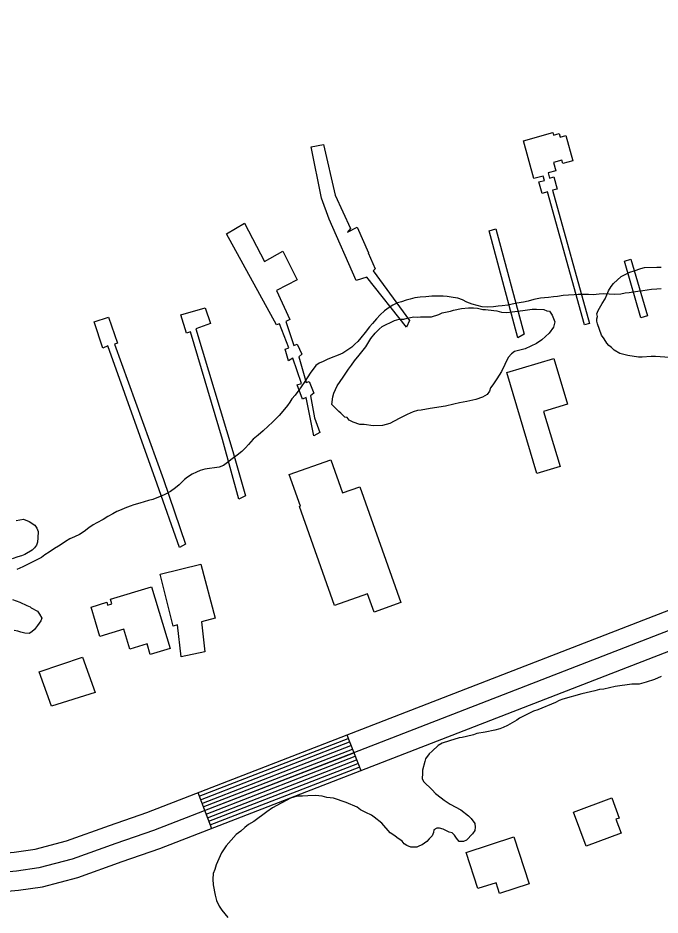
# Model space of a CAD drawing. Extents: x 3161514 to 3199414, y 831166 to 856601.
# Drawn here: x 3194410 to 3194912, y 850875 to 851576 of the extents above; entities that cross this region are included whole.
import ezdxf

# ---------------------------------------------------------------- set-up
doc = ezdxf.new("R2010")
doc.units = 0
for name, color, linetype in [('V-BLDG-OTLN', 7, 'Continuous'), ('V-CHAN-DOCK', 7, 'Continuous'), ('V-ROAD-CNTR', 7, 'Continuous'), ('V-SITE-VEGE', 7, 'Continuous'), ('V-TOPO-SHOR', 7, 'Continuous')]:
    doc.layers.add(name, color=color, linetype=linetype)

msp = doc.modelspace()

# ---------------------------------------------------------------- linework, layer by layer
at = {"layer": 'V-BLDG-OTLN'}
for points in [[(3194815.48, 851219.9), (3194791.93, 851298.89), (3194828.86, 851309.9), (3194839.55, 851274.06), (3194820.76, 851268.45), (3194833.63, 851225.31)], [(3194709.17, 851119.16), (3194688.26, 851111.74), (3194683.19, 851126.04), (3194657.31, 851116.86), (3194629.9, 851194.09), (3194630.74, 851194.39), (3194621.99, 851219.04), (3194654.43, 851230.55), (3194663.55, 851204.86), (3194677.04, 851209.65)], [(3194564.15, 851106.94), (3194553.26, 851103.99), (3194555.96, 851080.58), (3194537.36, 851076.62), (3194534.49, 851101.8), (3194531.13, 851100.82), (3194520.95, 851141.36), (3194552.84, 851149.09)], [(3194467.04, 851115.61), (3194479.31, 851119.32), (3194479.96, 851117.16), (3194483.2, 851118.14), (3194482.12, 851121.7), (3194514.18, 851131.38), (3194528.74, 851083.13), (3194513.31, 851078.47), (3194510.8, 851086.81), (3194497.39, 851082.76), (3194492.72, 851098.22), (3194474, 851092.56)], [(3194460.33, 851076.35), (3194470.11, 851048.96), (3194436.15, 851038.33), (3194426.37, 851064.92)], [(3194853.96, 850928.88), (3194844.1, 850955.42), (3194874.08, 850966.56), (3194879.93, 850950.82), (3194877.28, 850949.84), (3194881.3, 850939.04)], [(3194809.54, 850899.48), (3194786.36, 850891.89), (3194783.6, 850900.31), (3194769.49, 850895.69), (3194760.21, 850924), (3194797.5, 850936.22)]]:
    msp.add_lwpolyline(points, close=True, dxfattribs=at)
at = {"layer": 'V-CHAN-DOCK'}
for points in [[(3194852.7, 851336.08), (3194823.95, 851439.96), (3194819.65, 851438.77), (3194817.18, 851447.71), (3194821.37, 851448.87), (3194820.41, 851452.32), (3194813.22, 851450.32), (3194805.03, 851479.9), (3194828.08, 851486.28), (3194828.62, 851484.31), (3194832.9, 851485.5), (3194833.69, 851482.65), (3194838.09, 851483.87), (3194843.51, 851464.27), (3194835.84, 851462.14), (3194835.13, 851464.7), (3194828.51, 851462.87), (3194830.32, 851456.36), (3194824.28, 851454.69), (3194825.39, 851450.68), (3194828.71, 851451.6), (3194831.33, 851442.12), (3194827.81, 851441.15), (3194856.59, 851337.16), (3194852.7, 851336.08)], [(3194713.53, 851334.32), (3194682.67, 851373.42), (3194674.22, 851370.66), (3194653.13, 851418.62), (3194647.29, 851435.01), (3194639.1, 851475.08), (3194648.74, 851476.99), (3194657.77, 851437.43), (3194669.93, 851411.44), (3194667.41, 851408.37), (3194675.17, 851412.48), (3194683.92, 851392.38), (3194683.75, 851392.38), (3194689.24, 851379.89), (3194687.56, 851378.35), (3194715.87, 851339.41), (3194713.53, 851334.32)], [(3194641.22, 851249.44), (3194635.13, 851279.37), (3194632.26, 851278), (3194628.13, 851289.15), (3194631.51, 851290.18), (3194624.63, 851310.12), (3194621.43, 851308.07), (3194618.67, 851317.19), (3194621.54, 851318.06), (3194614.32, 851336.81), (3194611.96, 851335.95), (3194572.79, 851407.16), (3194586.96, 851415.54), (3194602.54, 851385.66), (3194616.88, 851393.53), (3194628.18, 851371.25), (3194611.98, 851362.86), (3194622.43, 851340.24), (3194619.22, 851338.7), (3194625.59, 851319.94), (3194628.12, 851320.97), (3194631.89, 851313.21), (3194629.53, 851311.16), (3194635.06, 851291.05), (3194637.6, 851291.91), (3194641.2, 851282.79), (3194638.51, 851280.74), (3194641.65, 851263.49), (3194645.95, 851251.84), (3194641.22, 851249.44)], [(3194800.76, 851326.01), (3194778.28, 851409.51), (3194783.35, 851411.06), (3194805.48, 851328.74), (3194800.76, 851326.01)], [(3194889.06, 851387.26), (3194902, 851343.11), (3194896.87, 851341.61), (3194883.94, 851385.76), (3194889.06, 851387.26)], [(3194582.43, 851199.85), (3194569.81, 851246.5), (3194544.78, 851330.49), (3194541.74, 851329.62), (3194537.26, 851343.99), (3194556.19, 851349.34), (3194560.32, 851337.01), (3194549, 851332.88), (3194577.81, 851237.24), (3194587.83, 851202.42), (3194582.43, 851199.85)], [(3194536.26, 851162.01), (3194518.71, 851211.51), (3194480.18, 851319.63), (3194476.13, 851317.92), (3194469.41, 851338.36), (3194480.56, 851341.98), (3194487.79, 851321.87), (3194485.42, 851321.01), (3194523.6, 851215.26), (3194540.81, 851164.74), (3194536.26, 851162.01)]]:
    msp.add_lwpolyline(points, dxfattribs=at)
at = {"layer": 'V-ROAD-CNTR'}
for p, q in [((3194666.97, 851015.81), (3194677.81, 850987.84)), ((3194550.41, 850970.66), (3194561.25, 850942.69))]:
    msp.add_line(p, q, dxfattribs=at)
for points in [[(3193058.66, 850498.65), (3193519.58, 850775.14), (3193555.63, 850796.01), (3193593.3, 850811.12), (3193620.16, 850819.48), (3193644.35, 850826.18), (3193956.98, 850922.03), (3193974.07, 850924.22), (3193989.81, 850927.08), (3194015.15, 850922.67), (3194309.85, 850915.64), (3194349.2, 850918.79), (3194376.18, 850921.38), (3194406.91, 850924.24), (3194423.22, 850926.53), (3194447.85, 850933.1), (3194481.49, 850945.1), (3194510.54, 850955.22), (3195252.76, 851242.71), (3195913.29, 851482.26), (3196156.6, 851575.79)], [(3196161.47, 851561.59), (3195918.54, 851468.21), (3195258.03, 851228.67), (3194515.71, 850941.14), (3194486.48, 850930.95), (3194452.31, 850918.76), (3194426.2, 850911.8), (3194408.65, 850909.33), (3194377.59, 850906.45), (3194350.51, 850903.84), (3194310.27, 850900.63), (3194013.67, 850907.71), (3193989.87, 850911.84), (3193976.37, 850909.39), (3193960.15, 850907.32), (3193648.56, 850811.78), (3193624.4, 850805.09), (3193598.33, 850796.98), (3193562.22, 850782.49), (3193527.19, 850762.22), (3193066.62, 850485.93)], [(3193074.58, 850473.22), (3193534.81, 850749.3), (3193568.8, 850768.97), (3193603.36, 850782.84), (3193628.63, 850790.7), (3193652.76, 850797.38), (3193963.33, 850892.6), (3193978.66, 850894.56), (3193989.92, 850896.61), (3194012.2, 850892.74), (3194310.69, 850885.61), (3194351.83, 850888.9), (3194379, 850891.52), (3194410.39, 850894.43), (3194429.19, 850897.07), (3194456.77, 850904.43), (3194491.47, 850916.81), (3194520.89, 850927.06), (3195263.3, 851214.62), (3195923.78, 851454.16), (3196166.33, 851547.39)], [(3194551.49, 850967.87), (3194668.05, 851013.01)], [(3194552.58, 850965.07), (3194669.14, 851010.22)], [(3194553.66, 850962.27), (3194670.22, 851007.42)], [(3194554.74, 850959.47), (3194671.3, 851004.62)], [(3194555.83, 850956.68), (3194672.39, 851001.82)], [(3194556.91, 850953.88), (3194673.47, 850999.03)], [(3194557.99, 850951.08), (3194674.56, 850996.23)], [(3194559.08, 850948.28), (3194675.64, 850993.43)], [(3194560.16, 850945.49), (3194676.72, 850990.63)]]:
    msp.add_lwpolyline(points, dxfattribs=at)
at = {"layer": 'V-SITE-VEGE'}
for points in [[(3194926.37, 851310.06), (3194908.31, 851311.32), (3194904.91, 851311.3), (3194897.76, 851310.92), (3194895.03, 851310.91), (3194886.51, 851312.22), (3194880.37, 851313.55), (3194875.93, 851316.25), (3194873.87, 851318.28), (3194871.82, 851319.97), (3194870.11, 851321.67), (3194868.04, 851325.06), (3194865.98, 851328.11), (3194863.02, 851336.82), (3194862.43, 851338.92), (3194862.3, 851340.78), (3194862.88, 851342.65), (3194862.48, 851344.78), (3194863.49, 851347.17), (3194866.53, 851352.64), (3194868.89, 851356.4), (3194871.58, 851362.55), (3194873.6, 851365.96), (3194875.29, 851368.35), (3194881.39, 851373.84), (3194888.19, 851377.28), (3194891.59, 851378.33), (3194896.68, 851380.06), (3194899.75, 851380.76), (3194909.28, 851381.15), (3194912.69, 851381.17)], [(3194408.36, 851183.17), (3194414.15, 851184.22), (3194418.58, 851182.54), (3194423.03, 851179.5), (3194424.75, 851177.12), (3194425.78, 851174.74), (3194425.47, 851169.64), (3194425.15, 851166.23), (3194424.48, 851163.84), (3194422.79, 851161.79), (3194421.1, 851160.07), (3194415.32, 851156.64), (3194412.61, 851155.6), (3194409.89, 851154.9), (3194405.46, 851153.17)], [(3194405.65, 851121.5), (3194411.45, 851119.49), (3194416.91, 851116.8), (3194419.3, 851115.79), (3194420.33, 851115.11), (3194425.11, 851112.41), (3194426.83, 851110.04), (3194428.55, 851106.98), (3194427.88, 851104.94), (3194425.18, 851101.17), (3194422.81, 851098.09), (3194420.77, 851096.38), (3194418.74, 851095.01), (3194415.33, 851095.33), (3194412.26, 851095.99), (3194409.87, 851096.66), (3194406.8, 851097.33)], [(3194912.79, 851061.35), (3194907.35, 851058.94), (3194900.89, 851056.86), (3194895.45, 851055.46), (3194889.66, 851055.43), (3194876.73, 851053.66), (3194867.89, 851051.56), (3194864.48, 851051.2), (3194860.74, 851050.16), (3194850.54, 851047.72), (3194835.92, 851043.55), (3194832.86, 851042.51), (3194830.14, 851041.13), (3194816.21, 851035.26), (3194812.81, 851034.22), (3194801.94, 851028.71), (3194799.9, 851027.34), (3194792.44, 851023.21), (3194789.04, 851021.48), (3194786.66, 851020.45), (3194782.58, 851019.41), (3194775.09, 851018), (3194768.63, 851016.95), (3194765.91, 851015.91), (3194760.47, 851014.51), (3194757.07, 851013.81), (3194754.68, 851013.46), (3194747.2, 851011.03), (3194741.42, 851009.3), (3194738.37, 851007.58), (3194733.62, 851003.12), (3194731.25, 851001.06), (3194728.55, 850996.96), (3194727.88, 850994.92), (3194726.22, 850988.09), (3194726.23, 850985.71), (3194725.91, 850981.62), (3194726.95, 850979.24), (3194733.79, 850972.81), (3194736.2, 850970.1), (3194740.64, 850966.72), (3194743.04, 850964.69), (3194747.82, 850961.65), (3194756.02, 850957.27), (3194762.18, 850952.53), (3194764.23, 850950.5), (3194766.98, 850946.43), (3194767.34, 850943.71), (3194767.01, 850940.98), (3194765.32, 850938.59), (3194760.58, 850933.45), (3194758.2, 850932.42), (3194754.8, 850932.4), (3194752.74, 850935.11), (3194751.02, 850937.48), (3194749.31, 850939.18), (3194746.92, 850939.85), (3194742.14, 850942.2)], [(3194742.14, 850942.2), (3194739.41, 850942.87), (3194737.37, 850942.86), (3194735, 850941.48), (3194734.67, 850939.43), (3194733.66, 850937.04), (3194731.29, 850934.65), (3194729.59, 850932.6), (3194727.56, 850931.22), (3194725.86, 850929.85), (3194723.83, 850929.16), (3194721.79, 850928.12), (3194717.02, 850928.1), (3194713.95, 850929.44), (3194711.9, 850930.79), (3194710.18, 850932.83), (3194706.08, 850935.53), (3194704.37, 850936.88), (3194700.95, 850939.25), (3194694.43, 850946.7), (3194688.27, 850951.44), (3194686.22, 850953.12), (3194681.78, 850955.14), (3194677.69, 850957.17), (3194674.95, 850959.19), (3194666.41, 850962.89), (3194656.52, 850966.24), (3194651.41, 850966.89), (3194647.65, 850967.9), (3194642.54, 850968.55), (3194636.41, 850968.17), (3194632.33, 850967.81), (3194628.24, 850967.79), (3194622.8, 850966.39), (3194608.88, 850958.82), (3194604.46, 850955.73), (3194594.29, 850948.18), (3194590.22, 850945.77), (3194587.17, 850943.37), (3194584.11, 850940.63), (3194580.39, 850937.88), (3194572.6, 850928.98), (3194568.89, 850923.51), (3194564.85, 850914.3), (3194563.85, 850910.54), (3194562.5, 850907.47), (3194562.19, 850903.04), (3194562.56, 850898.61), (3194563.96, 850890.45), (3194565.01, 850886.37), (3194567.08, 850881.95), (3194569.14, 850878.9), (3194573.94, 850873.13)]]:
    msp.add_lwpolyline(points, dxfattribs=at)
msp.add_lwpolyline([(3194667.1, 851263.64), (3194665.42, 851264.07), (3194663.9, 851265.46), (3194662.15, 851266.96), (3194660.74, 851268.47), (3194655.12, 851273.79), (3194656.11, 851279.93), (3194656.78, 851282.65), (3194659.47, 851288.46), (3194664.2, 851295.3), (3194668.25, 851301.45), (3194670.62, 851304.53), (3194672.98, 851307.95), (3194676.7, 851312.4), (3194681.77, 851318.9), (3194685.83, 851325.39), (3194689.21, 851329.5), (3194692.26, 851332.58), (3194694.63, 851334.64), (3194704.14, 851339.46), (3194707.88, 851340.5), (3194711.62, 851340.53), (3194714, 851341.22), (3194719.45, 851342.27), (3194721.84, 851341.94), (3194724.56, 851342.3), (3194733.07, 851342.35), (3194738.85, 851344.08), (3194741.57, 851345.46), (3194748.03, 851346.86), (3194750.41, 851347.56), (3194756.54, 851348.95), (3194761.98, 851349.33), (3194766.07, 851349.35), (3194769.14, 851349.03), (3194773.23, 851348.03), (3194775.27, 851348.04), (3194781.75, 851347.39), (3194784.13, 851347.06), (3194787.89, 851346.07), (3194791.98, 851345.75), (3194804.57, 851347.18), (3194811.72, 851348.24), (3194815.12, 851348.26), (3194820.91, 851347.96), (3194823.3, 851346.95), (3194825.35, 851346.62), (3194827.41, 851343.56), (3194829.48, 851338.46), (3194829.15, 851336.42), (3194828.48, 851334.37), (3194825.1, 851329.58), (3194819.34, 851324.44), (3194815.27, 851321.36), (3194806.44, 851317.22), (3194797.94, 851315.13), (3194795.56, 851313.41), (3194793.2, 851310.67), (3194787.81, 851299.74), (3194784.09, 851293.93), (3194781.06, 851289.15), (3194779.37, 851286.75), (3194778.36, 851284.36), (3194776.67, 851281.63), (3194772.94, 851279.56), (3194767.84, 851277.83), (3194763.08, 851276.79), (3194760.7, 851276.09), (3194754.91, 851275.04), (3194750.49, 851273.99), (3194744.02, 851272.59), (3194732.12, 851270.82), (3194724.97, 851269.42), (3194722.25, 851269.06), (3194718.85, 851268.02), (3194714.09, 851265.95), (3194707.98, 851262.85), (3194700.5, 851259.06), (3194694.73, 851257.33), (3194687.57, 851257.28), (3194680.41, 851258.27), (3194677.01, 851258.25), (3194671.89, 851259.92), (3194668.81, 851261.6)], close=True, dxfattribs=at)
at = {"layer": 'V-TOPO-SHOR'}
for points in [[(3194912.56, 851364.08), (3194909.35, 851363.91), (3194905.18, 851363.56), (3194898.29, 851362.72), (3194894.44, 851362.21), (3194890.91, 851361.55), (3194887.55, 851361.05), (3194884.5, 851360.72), (3194881.13, 851360.06), (3194876.16, 851359.87), (3194867.81, 851360.3), (3194864.12, 851359.96), (3194859.47, 851359.61), (3194855.94, 851359.75), (3194851.92, 851359.89), (3194847.91, 851359.87), (3194844.54, 851359.53), (3194840.21, 851359.34), (3194836.2, 851359), (3194831.55, 851358.17), (3194828.5, 851357.83), (3194824.65, 851357.49), (3194818.24, 851356.81), (3194813.27, 851355.82), (3194808.62, 851354.67), (3194804.94, 851353.85), (3194799.96, 851353.02), (3194796.28, 851352.19), (3194792.75, 851351.53), (3194788.42, 851350.86), (3194785.37, 851350.69), (3194781.52, 851350.19), (3194777.19, 851349.84), (3194772.7, 851350.13), (3194764.98, 851352.34), (3194760.8, 851353.76), (3194757.26, 851355.5), (3194753.72, 851356.77), (3194750.19, 851357.55), (3194745.37, 851358.16), (3194742.16, 851358.47), (3194738.47, 851358.45), (3194733.33, 851358.42), (3194728.84, 851358.07), (3194724.19, 851357.73), (3194720.18, 851357.22), (3194716.5, 851356.08), (3194713.29, 851355.26), (3194709.6, 851354.11), (3194706.56, 851353.29), (3194702.88, 851351.51), (3194700, 851349.72), (3194696.32, 851346.98), (3194693.13, 851343.91), (3194690.26, 851340.84), (3194687.07, 851337.13), (3194684.68, 851334.39)], [(3194684.68, 851334.39), (3194681.17, 851330.04), (3194677.83, 851325.85), (3194675.59, 851323.11), (3194673.2, 851320.85), (3194670.81, 851318.75), (3194667.77, 851316.48), (3194663.93, 851314.05), (3194660.09, 851312.43), (3194654.81, 851310.31), (3194651.6, 851309.01), (3194648.4, 851307.55), (3194645.36, 851306.09), (3194642.64, 851304.3), (3194638.34, 851298.34), (3194636.59, 851295.44), (3194634.2, 851291.9), (3194631.18, 851287.71), (3194629.43, 851284.97), (3194626.56, 851281.26), (3194624.01, 851278.36), (3194622.42, 851275.78), (3194620.51, 851273.04), (3194616.84, 851268.53), (3194614.13, 851265.31), (3194611.58, 851262.72), (3194608.87, 851260.14), (3194605.52, 851256.91), (3194601.68, 851253.2), (3194597.69, 851249.81), (3194593.86, 851246.73), (3194590.19, 851242.7), (3194587.64, 851239.96), (3194584.76, 851237.22), (3194581.25, 851234.15), (3194577.25, 851231.4), (3194573.74, 851228.49), (3194570.54, 851226.22), (3194567.18, 851224.76), (3194563.49, 851224.26), (3194559.64, 851223.75), (3194555.95, 851223.25), (3194552.27, 851222.27), (3194549.39, 851220.97), (3194546.19, 851219.5), (3194542.35, 851217.08), (3194539.95, 851215.14), (3194535.8, 851211.1), (3194533.09, 851208.68), (3194529.09, 851205.77), (3194524.77, 851203.66), (3194521.73, 851202.35), (3194518.37, 851200.89), (3194515.32, 851199.59), (3194511.96, 851198.77), (3194505.07, 851196.64), (3194500.58, 851195.49), (3194497.54, 851194.35), (3194493.37, 851192.89), (3194490.49, 851191.59), (3194487.13, 851190.28), (3194484.09, 851188.5), (3194480.09, 851186.23), (3194476.41, 851184.12), (3194471.45, 851181.53), (3194468.73, 851179.75), (3194465.21, 851177.48), (3194461.54, 851174.73), (3194457.86, 851172.3), (3194454.02, 851170.36), (3194450.5, 851168.89), (3194447.14, 851166.95), (3194444.42, 851165.01), (3194441.7, 851163.07), (3194438.5, 851161.28), (3194434.35, 851158.53), (3194430.83, 851156.42), (3194428.27, 851154.32), (3194424.75, 851152.38), (3194421.07, 851150.75), (3194416.75, 851148.64), (3194413.71, 851147.02), (3194408.91, 851144.91)]]:
    msp.add_lwpolyline(points, dxfattribs=at)

doc.saveas('drawing.dxf')
